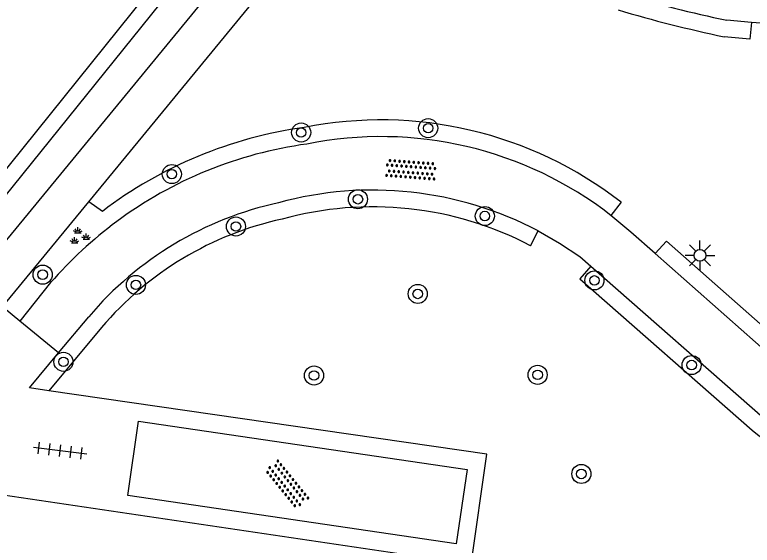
# Model space of a CAD drawing. Extents: x 128000 to 131008, y 398996 to 402500.
# Drawn here: x 129446.66 to 129477.59, y 399115.4 to 399137.63 of the extents above; entities that cross this region are included whole.
import ezdxf

# ---------------------------------------------------------------- set-up
doc = ezdxf.new("R2010")
doc.units = 0
for name, color, linetype in [('gg-knt-BGT kruinlijn', 7, 'Continuous'), ('gg-knt-verharding', 7, 'Continuous'), ('gt-grn-groengrens', 7, 'Continuous'), ('gt-symb-boom', 7, 'Continuous'), ('gt-symb-groenvak', 7, 'Continuous'), ('gt-symb-lichtmast', 7, 'Continuous'), ('gt-symb-overige verharding', 7, 'Continuous'), ('gt-symb-tegel verharding', 7, 'Continuous')]:
    doc.layers.add(name, color=color, linetype=linetype)

# ---------------------------------------------------------------- blocks, each defined once
blk = doc.blocks.new('gt0-BOOM')
at = {"layer": 'gt-symb-boom'}
for radius in [0.4, 0.2]:
    blk.add_circle((0, 0), radius, dxfattribs=at)
blk = doc.blocks.new('gt0-LMAST')
at = {"layer": 'gt-symb-lichtmast'}
for p, q in [((-0.005, 0.246), (-0.005, 0.621)), ((-0.182, 0.173), (-0.447, 0.438)), ((0.172, 0.173), (0.437, 0.438)), ((-0.255, -0.004), (-0.63, -0.004)), ((-0.182, -0.181), (-0.447, -0.446)), ((-0.005, -0.254), (-0.005, -0.629)), ((0.437, -0.446), (0.172, -0.181)), ((0.245, -0.004), (0.62, -0.004))]:
    blk.add_line(p, q, dxfattribs=at)
blk.add_circle((-0.005, -0.004), 0.25, dxfattribs=at)
blk = doc.blocks.new('gt0-GRVAK')
at = {"layer": 'gt-symb-groenvak'}
for p, q in [((-0.091, 0.211), (-0.156, 0.322)), ((-0.047, 0.214), (-0.047, 0.393)), ((-0.004, 0.211), (0.061, 0.322)), ((-0.11, 0.189), (-0.228, 0.24)), ((-0.182, 0.153), (0.088, 0.153)), ((0.015, 0.189), (0.133, 0.24)), ((0.262, -0.052), (0.197, 0.059)), ((0.305, -0.049), (0.305, 0.13)), ((0.349, -0.052), (0.414, 0.059)), ((-0.245, -0.228), (-0.363, -0.177)), ((-0.318, -0.264), (-0.047, -0.264)), ((-0.226, -0.206), (-0.291, -0.095)), ((-0.183, -0.203), (-0.183, -0.024)), ((-0.139, -0.206), (-0.074, -0.095)), ((-0.12, -0.228), (-0.002, -0.177)), ((0.243, -0.074), (0.125, -0.023)), ((0.17, -0.11), (0.441, -0.11)), ((0.368, -0.074), (0.486, -0.023))]:
    blk.add_line(p, q, dxfattribs=at)
blk = doc.blocks.new('gt0-TEG1')
at = {"layer": 'gt-symb-tegel verharding'}
for p, q in [((-1.125, 0), (1.125, 0)), ((-0.9, -0.25), (-0.9, 0.25)), ((-0.45, -0.25), (-0.45, 0.25)), ((0, -0.25), (0, 0.25)), ((0.45, -0.25), (0.45, 0.25)), ((0.9, -0.25), (0.9, 0.25))]:
    blk.add_line(p, q, dxfattribs=at)
blk = doc.blocks.new('gt0-OVH')
at = {"layer": 'gt-symb-overige verharding'}
for points in [[(-0.972, 0.298), (-0.967, 0.308), (-0.965, 0.319), (-0.966, 0.33), (-0.971, 0.34), (-0.978, 0.348), (-0.988, 0.353), (-0.999, 0.355), (-1.01, 0.354), (-1.02, 0.349), (-1.028, 0.342), (-1.033, 0.332), (-1.035, 0.321), (-1.034, 0.31), (-1.029, 0.3), (-1.022, 0.292), (-1.012, 0.287), (-1.001, 0.285), (-0.99, 0.286), (-0.98, 0.291)], [(-0.772, 0.298), (-0.767, 0.308), (-0.765, 0.319), (-0.766, 0.33), (-0.771, 0.34), (-0.778, 0.348), (-0.788, 0.353), (-0.799, 0.355), (-0.81, 0.354), (-0.82, 0.349), (-0.828, 0.342), (-0.833, 0.332), (-0.835, 0.321), (-0.834, 0.31), (-0.829, 0.3), (-0.822, 0.292), (-0.812, 0.287), (-0.801, 0.285), (-0.79, 0.286), (-0.78, 0.291)], [(-0.572, 0.298), (-0.567, 0.308), (-0.565, 0.319), (-0.566, 0.33), (-0.571, 0.34), (-0.578, 0.348), (-0.588, 0.353), (-0.599, 0.355), (-0.61, 0.354), (-0.62, 0.349), (-0.628, 0.342), (-0.633, 0.332), (-0.635, 0.321), (-0.634, 0.31), (-0.629, 0.3), (-0.622, 0.292), (-0.612, 0.287), (-0.601, 0.285), (-0.59, 0.286), (-0.58, 0.291)], [(-0.372, 0.298), (-0.367, 0.308), (-0.365, 0.319), (-0.366, 0.33), (-0.371, 0.34), (-0.378, 0.348), (-0.388, 0.353), (-0.399, 0.355), (-0.41, 0.354), (-0.42, 0.349), (-0.428, 0.342), (-0.433, 0.332), (-0.435, 0.321), (-0.434, 0.31), (-0.429, 0.3), (-0.422, 0.292), (-0.412, 0.287), (-0.401, 0.285), (-0.39, 0.286), (-0.38, 0.291)], [(-0.172, 0.298), (-0.167, 0.308), (-0.165, 0.319), (-0.166, 0.33), (-0.171, 0.34), (-0.178, 0.348), (-0.188, 0.353), (-0.199, 0.355), (-0.21, 0.354), (-0.22, 0.349), (-0.228, 0.342), (-0.233, 0.332), (-0.235, 0.321), (-0.234, 0.31), (-0.229, 0.3), (-0.222, 0.292), (-0.212, 0.287), (-0.201, 0.285), (-0.19, 0.286), (-0.18, 0.291)], [(0.028, 0.298), (0.033, 0.308), (0.035, 0.319), (0.034, 0.33), (0.029, 0.34), (0.022, 0.348), (0.012, 0.353), (0.001, 0.355), (-0.01, 0.354), (-0.02, 0.349), (-0.028, 0.342), (-0.033, 0.332), (-0.035, 0.321), (-0.034, 0.31), (-0.029, 0.3), (-0.022, 0.292), (-0.012, 0.287), (-0.001, 0.285), (0.01, 0.286), (0.02, 0.291)], [(0.228, 0.298), (0.233, 0.308), (0.235, 0.319), (0.234, 0.33), (0.229, 0.34), (0.222, 0.348), (0.212, 0.353), (0.201, 0.355), (0.19, 0.354), (0.18, 0.349), (0.172, 0.342), (0.167, 0.332), (0.165, 0.321), (0.166, 0.31), (0.171, 0.3), (0.178, 0.292), (0.188, 0.287), (0.199, 0.285), (0.21, 0.286), (0.22, 0.291)], [(0.428, 0.298), (0.433, 0.308), (0.435, 0.319), (0.434, 0.33), (0.429, 0.34), (0.422, 0.348), (0.412, 0.353), (0.401, 0.355), (0.39, 0.354), (0.38, 0.349), (0.372, 0.342), (0.367, 0.332), (0.365, 0.321), (0.366, 0.31), (0.371, 0.3), (0.378, 0.292), (0.388, 0.287), (0.399, 0.285), (0.41, 0.286), (0.42, 0.291)], [(0.628, 0.298), (0.633, 0.308), (0.635, 0.319), (0.634, 0.33), (0.629, 0.34), (0.622, 0.348), (0.612, 0.353), (0.601, 0.355), (0.59, 0.354), (0.58, 0.349), (0.572, 0.342), (0.567, 0.332), (0.565, 0.321), (0.566, 0.31), (0.571, 0.3), (0.578, 0.292), (0.588, 0.287), (0.599, 0.285), (0.61, 0.286), (0.62, 0.291)], [(0.828, 0.298), (0.833, 0.308), (0.835, 0.319), (0.834, 0.33), (0.829, 0.34), (0.822, 0.348), (0.812, 0.353), (0.801, 0.355), (0.79, 0.354), (0.78, 0.349), (0.772, 0.342), (0.767, 0.332), (0.765, 0.321), (0.766, 0.31), (0.771, 0.3), (0.778, 0.292), (0.788, 0.287), (0.799, 0.285), (0.81, 0.286), (0.82, 0.291)], [(1.028, 0.298), (1.033, 0.308), (1.035, 0.319), (1.034, 0.33), (1.029, 0.34), (1.022, 0.348), (1.012, 0.353), (1.001, 0.355), (0.99, 0.354), (0.98, 0.349), (0.972, 0.342), (0.967, 0.332), (0.965, 0.321), (0.966, 0.31), (0.971, 0.3), (0.978, 0.292), (0.988, 0.287), (0.999, 0.285), (1.01, 0.286), (1.02, 0.291)], [(-0.872, 0.106), (-0.867, 0.116), (-0.865, 0.126), (-0.866, 0.137), (-0.871, 0.147), (-0.878, 0.156), (-0.888, 0.161), (-0.899, 0.163), (-0.91, 0.162), (-0.92, 0.157), (-0.928, 0.15), (-0.933, 0.14), (-0.935, 0.129), (-0.934, 0.118), (-0.929, 0.108), (-0.922, 0.1), (-0.912, 0.095), (-0.901, 0.092), (-0.89, 0.094), (-0.88, 0.098)], [(-0.672, 0.106), (-0.667, 0.116), (-0.665, 0.126), (-0.666, 0.137), (-0.671, 0.147), (-0.678, 0.156), (-0.688, 0.161), (-0.699, 0.163), (-0.71, 0.162), (-0.72, 0.157), (-0.728, 0.15), (-0.733, 0.14), (-0.735, 0.129), (-0.734, 0.118), (-0.729, 0.108), (-0.722, 0.1), (-0.712, 0.095), (-0.701, 0.092), (-0.69, 0.094), (-0.68, 0.098)], [(-0.472, 0.106), (-0.467, 0.116), (-0.465, 0.126), (-0.466, 0.137), (-0.471, 0.147), (-0.478, 0.156), (-0.488, 0.161), (-0.499, 0.163), (-0.51, 0.162), (-0.52, 0.157), (-0.528, 0.15), (-0.533, 0.14), (-0.535, 0.129), (-0.534, 0.118), (-0.529, 0.108), (-0.522, 0.1), (-0.512, 0.095), (-0.501, 0.092), (-0.49, 0.094), (-0.48, 0.098)], [(-0.272, 0.106), (-0.267, 0.116), (-0.265, 0.126), (-0.266, 0.137), (-0.271, 0.147), (-0.278, 0.156), (-0.288, 0.161), (-0.299, 0.163), (-0.31, 0.162), (-0.32, 0.157), (-0.328, 0.15), (-0.333, 0.14), (-0.335, 0.129), (-0.334, 0.118), (-0.329, 0.108), (-0.322, 0.1), (-0.312, 0.095), (-0.301, 0.092), (-0.29, 0.094), (-0.28, 0.098)], [(-0.072, 0.106), (-0.067, 0.116), (-0.065, 0.126), (-0.066, 0.137), (-0.071, 0.147), (-0.078, 0.156), (-0.088, 0.161), (-0.099, 0.163), (-0.11, 0.162), (-0.12, 0.157), (-0.128, 0.15), (-0.133, 0.14), (-0.135, 0.129), (-0.134, 0.118), (-0.129, 0.108), (-0.122, 0.1), (-0.112, 0.095), (-0.101, 0.092), (-0.09, 0.094), (-0.08, 0.098)], [(0.128, 0.106), (0.133, 0.116), (0.135, 0.126), (0.134, 0.137), (0.129, 0.147), (0.122, 0.156), (0.112, 0.161), (0.101, 0.163), (0.09, 0.162), (0.08, 0.157), (0.072, 0.15), (0.067, 0.14), (0.065, 0.129), (0.066, 0.118), (0.071, 0.108), (0.078, 0.1), (0.088, 0.095), (0.099, 0.092), (0.11, 0.094), (0.12, 0.098)], [(0.328, 0.106), (0.333, 0.116), (0.335, 0.126), (0.334, 0.137), (0.329, 0.147), (0.322, 0.156), (0.312, 0.161), (0.301, 0.163), (0.29, 0.162), (0.28, 0.157), (0.272, 0.15), (0.267, 0.14), (0.265, 0.129), (0.266, 0.118), (0.271, 0.108), (0.278, 0.1), (0.288, 0.095), (0.299, 0.092), (0.31, 0.094), (0.32, 0.098)], [(0.528, 0.106), (0.533, 0.116), (0.535, 0.126), (0.534, 0.137), (0.529, 0.147), (0.522, 0.156), (0.512, 0.161), (0.501, 0.163), (0.49, 0.162), (0.48, 0.157), (0.472, 0.15), (0.467, 0.14), (0.465, 0.129), (0.466, 0.118), (0.471, 0.108), (0.478, 0.1), (0.488, 0.095), (0.499, 0.092), (0.51, 0.094), (0.52, 0.098)], [(0.728, 0.106), (0.733, 0.116), (0.735, 0.126), (0.734, 0.137), (0.729, 0.147), (0.722, 0.156), (0.712, 0.161), (0.701, 0.163), (0.69, 0.162), (0.68, 0.157), (0.672, 0.15), (0.667, 0.14), (0.665, 0.129), (0.666, 0.118), (0.671, 0.108), (0.678, 0.1), (0.688, 0.095), (0.699, 0.092), (0.71, 0.094), (0.72, 0.098)], [(0.928, 0.106), (0.933, 0.116), (0.935, 0.126), (0.934, 0.137), (0.929, 0.147), (0.922, 0.156), (0.912, 0.161), (0.901, 0.163), (0.89, 0.162), (0.88, 0.157), (0.872, 0.15), (0.867, 0.14), (0.865, 0.129), (0.866, 0.118), (0.871, 0.108), (0.878, 0.1), (0.888, 0.095), (0.899, 0.092), (0.91, 0.094), (0.92, 0.098)], [(-0.972, -0.142), (-0.967, -0.132), (-0.965, -0.121), (-0.966, -0.11), (-0.971, -0.1), (-0.978, -0.092), (-0.988, -0.087), (-0.999, -0.085), (-1.01, -0.086), (-1.02, -0.091), (-1.028, -0.098), (-1.033, -0.108), (-1.035, -0.119), (-1.034, -0.13), (-1.029, -0.14), (-1.022, -0.148), (-1.012, -0.153), (-1.001, -0.155), (-0.99, -0.154), (-0.98, -0.149)], [(-0.872, -0.334), (-0.867, -0.324), (-0.865, -0.314), (-0.866, -0.303), (-0.871, -0.293), (-0.878, -0.284), (-0.888, -0.279), (-0.899, -0.277), (-0.91, -0.278), (-0.92, -0.283), (-0.928, -0.29), (-0.933, -0.3), (-0.935, -0.311), (-0.934, -0.322), (-0.929, -0.332), (-0.922, -0.34), (-0.912, -0.345), (-0.901, -0.348), (-0.89, -0.346), (-0.88, -0.342)], [(-0.772, -0.142), (-0.767, -0.132), (-0.765, -0.121), (-0.766, -0.11), (-0.771, -0.1), (-0.778, -0.092), (-0.788, -0.087), (-0.799, -0.085), (-0.81, -0.086), (-0.82, -0.091), (-0.828, -0.098), (-0.833, -0.108), (-0.835, -0.119), (-0.834, -0.13), (-0.829, -0.14), (-0.822, -0.148), (-0.812, -0.153), (-0.801, -0.155), (-0.79, -0.154), (-0.78, -0.149)], [(-0.672, -0.334), (-0.667, -0.324), (-0.665, -0.314), (-0.666, -0.303), (-0.671, -0.293), (-0.678, -0.284), (-0.688, -0.279), (-0.699, -0.277), (-0.71, -0.278), (-0.72, -0.283), (-0.728, -0.29), (-0.733, -0.3), (-0.735, -0.311), (-0.734, -0.322), (-0.729, -0.332), (-0.722, -0.34), (-0.712, -0.345), (-0.701, -0.348), (-0.69, -0.346), (-0.68, -0.342)], [(-0.572, -0.142), (-0.567, -0.132), (-0.565, -0.121), (-0.566, -0.11), (-0.571, -0.1), (-0.578, -0.092), (-0.588, -0.087), (-0.599, -0.085), (-0.61, -0.086), (-0.62, -0.091), (-0.628, -0.098), (-0.633, -0.108), (-0.635, -0.119), (-0.634, -0.13), (-0.629, -0.14), (-0.622, -0.148), (-0.612, -0.153), (-0.601, -0.155), (-0.59, -0.154), (-0.58, -0.149)], [(-0.472, -0.334), (-0.467, -0.324), (-0.465, -0.314), (-0.466, -0.303), (-0.471, -0.293), (-0.478, -0.284), (-0.488, -0.279), (-0.499, -0.277), (-0.51, -0.278), (-0.52, -0.283), (-0.528, -0.29), (-0.533, -0.3), (-0.535, -0.311), (-0.534, -0.322), (-0.529, -0.332), (-0.522, -0.34), (-0.512, -0.345), (-0.501, -0.348), (-0.49, -0.346), (-0.48, -0.342)], [(-0.372, -0.142), (-0.367, -0.132), (-0.365, -0.121), (-0.366, -0.11), (-0.371, -0.1), (-0.378, -0.092), (-0.388, -0.087), (-0.399, -0.085), (-0.41, -0.086), (-0.42, -0.091), (-0.428, -0.098), (-0.433, -0.108), (-0.435, -0.119), (-0.434, -0.13), (-0.429, -0.14), (-0.422, -0.148), (-0.412, -0.153), (-0.401, -0.155), (-0.39, -0.154), (-0.38, -0.149)], [(-0.272, -0.334), (-0.267, -0.324), (-0.265, -0.314), (-0.266, -0.303), (-0.271, -0.293), (-0.278, -0.284), (-0.288, -0.279), (-0.299, -0.277), (-0.31, -0.278), (-0.32, -0.283), (-0.328, -0.29), (-0.333, -0.3), (-0.335, -0.311), (-0.334, -0.322), (-0.329, -0.332), (-0.322, -0.34), (-0.312, -0.345), (-0.301, -0.348), (-0.29, -0.346), (-0.28, -0.342)], [(-0.172, -0.142), (-0.167, -0.132), (-0.165, -0.121), (-0.166, -0.11), (-0.171, -0.1), (-0.178, -0.092), (-0.188, -0.087), (-0.199, -0.085), (-0.21, -0.086), (-0.22, -0.091), (-0.228, -0.098), (-0.233, -0.108), (-0.235, -0.119), (-0.234, -0.13), (-0.229, -0.14), (-0.222, -0.148), (-0.212, -0.153), (-0.201, -0.155), (-0.19, -0.154), (-0.18, -0.149)], [(-0.072, -0.334), (-0.067, -0.324), (-0.065, -0.314), (-0.066, -0.303), (-0.071, -0.293), (-0.078, -0.284), (-0.088, -0.279), (-0.099, -0.277), (-0.11, -0.278), (-0.12, -0.283), (-0.128, -0.29), (-0.133, -0.3), (-0.135, -0.311), (-0.134, -0.322), (-0.129, -0.332), (-0.122, -0.34), (-0.112, -0.345), (-0.101, -0.348), (-0.09, -0.346), (-0.08, -0.342)], [(0.028, -0.142), (0.033, -0.132), (0.035, -0.121), (0.034, -0.11), (0.029, -0.1), (0.022, -0.092), (0.012, -0.087), (0.001, -0.085), (-0.01, -0.086), (-0.02, -0.091), (-0.028, -0.098), (-0.033, -0.108), (-0.035, -0.119), (-0.034, -0.13), (-0.029, -0.14), (-0.022, -0.148), (-0.012, -0.153), (-0.001, -0.155), (0.01, -0.154), (0.02, -0.149)], [(0.128, -0.334), (0.133, -0.324), (0.135, -0.314), (0.134, -0.303), (0.129, -0.293), (0.122, -0.284), (0.112, -0.279), (0.101, -0.277), (0.09, -0.278), (0.08, -0.283), (0.072, -0.29), (0.067, -0.3), (0.065, -0.311), (0.066, -0.322), (0.071, -0.332), (0.078, -0.34), (0.088, -0.345), (0.099, -0.348), (0.11, -0.346), (0.12, -0.342)], [(0.228, -0.142), (0.233, -0.132), (0.235, -0.121), (0.234, -0.11), (0.229, -0.1), (0.222, -0.092), (0.212, -0.087), (0.201, -0.085), (0.19, -0.086), (0.18, -0.091), (0.172, -0.098), (0.167, -0.108), (0.165, -0.119), (0.166, -0.13), (0.171, -0.14), (0.178, -0.148), (0.188, -0.153), (0.199, -0.155), (0.21, -0.154), (0.22, -0.149)], [(0.328, -0.334), (0.333, -0.324), (0.335, -0.314), (0.334, -0.303), (0.329, -0.293), (0.322, -0.284), (0.312, -0.279), (0.301, -0.277), (0.29, -0.278), (0.28, -0.283), (0.272, -0.29), (0.267, -0.3), (0.265, -0.311), (0.266, -0.322), (0.271, -0.332), (0.278, -0.34), (0.288, -0.345), (0.299, -0.348), (0.31, -0.346), (0.32, -0.342)], [(0.428, -0.142), (0.433, -0.132), (0.435, -0.121), (0.434, -0.11), (0.429, -0.1), (0.422, -0.092), (0.412, -0.087), (0.401, -0.085), (0.39, -0.086), (0.38, -0.091), (0.372, -0.098), (0.367, -0.108), (0.365, -0.119), (0.366, -0.13), (0.371, -0.14), (0.378, -0.148), (0.388, -0.153), (0.399, -0.155), (0.41, -0.154), (0.42, -0.149)], [(0.528, -0.334), (0.533, -0.324), (0.535, -0.314), (0.534, -0.303), (0.529, -0.293), (0.522, -0.284), (0.512, -0.279), (0.501, -0.277), (0.49, -0.278), (0.48, -0.283), (0.472, -0.29), (0.467, -0.3), (0.465, -0.311), (0.466, -0.322), (0.471, -0.332), (0.478, -0.34), (0.488, -0.345), (0.499, -0.348), (0.51, -0.346), (0.52, -0.342)], [(0.628, -0.142), (0.633, -0.132), (0.635, -0.121), (0.634, -0.11), (0.629, -0.1), (0.622, -0.092), (0.612, -0.087), (0.601, -0.085), (0.59, -0.086), (0.58, -0.091), (0.572, -0.098), (0.567, -0.108), (0.565, -0.119), (0.566, -0.13), (0.571, -0.14), (0.578, -0.148), (0.588, -0.153), (0.599, -0.155), (0.61, -0.154), (0.62, -0.149)], [(0.728, -0.334), (0.733, -0.324), (0.735, -0.314), (0.734, -0.303), (0.729, -0.293), (0.722, -0.284), (0.712, -0.279), (0.701, -0.277), (0.69, -0.278), (0.68, -0.283), (0.672, -0.29), (0.667, -0.3), (0.665, -0.311), (0.666, -0.322), (0.671, -0.332), (0.678, -0.34), (0.688, -0.345), (0.699, -0.348), (0.71, -0.346), (0.72, -0.342)], [(0.828, -0.142), (0.833, -0.132), (0.835, -0.121), (0.834, -0.11), (0.829, -0.1), (0.822, -0.092), (0.812, -0.087), (0.801, -0.085), (0.79, -0.086), (0.78, -0.091), (0.772, -0.098), (0.767, -0.108), (0.765, -0.119), (0.766, -0.13), (0.771, -0.14), (0.778, -0.148), (0.788, -0.153), (0.799, -0.155), (0.81, -0.154), (0.82, -0.149)], [(0.928, -0.334), (0.933, -0.324), (0.935, -0.314), (0.934, -0.303), (0.929, -0.293), (0.922, -0.284), (0.912, -0.279), (0.901, -0.277), (0.89, -0.278), (0.88, -0.283), (0.872, -0.29), (0.867, -0.3), (0.865, -0.311), (0.866, -0.322), (0.871, -0.332), (0.878, -0.34), (0.888, -0.345), (0.899, -0.348), (0.91, -0.346), (0.92, -0.342)], [(1.028, -0.142), (1.033, -0.132), (1.035, -0.121), (1.034, -0.11), (1.029, -0.1), (1.022, -0.092), (1.012, -0.087), (1.001, -0.085), (0.99, -0.086), (0.98, -0.091), (0.972, -0.098), (0.967, -0.108), (0.965, -0.119), (0.966, -0.13), (0.971, -0.14), (0.978, -0.148), (0.988, -0.153), (0.999, -0.155), (1.01, -0.154), (1.02, -0.149)]]:
    blk.add_lwpolyline(points, close=True, dxfattribs=at)

msp = doc.modelspace()

# ---------------------------------------------------------------- linework, layer by layer
at = {"layer": 'gg-knt-BGT kruinlijn'}
msp.add_lwpolyline([(129440.662, 399117.535), (129439.06, 399118.44), (129439.69, 399121.9), (129483.46, 399176.16), (129485.72, 399182.76)], dxfattribs=at)
at = {"layer": 'gg-knt-verharding'}
for p, q in [((129449.769, 399129.794), (129466.692, 399150.388)), ((129477.556, 399137.31), (129476.521, 399137.4)), ((129479.62, 399137.13), (129477.556, 399137.31)), ((129479.985, 399121.917), (129473.525, 399127.619)), ((129470.828, 399127.089), (129478.053, 399120.752)), ((129448.167, 399126.405), (129446.878, 399124.785)), ((129448.493, 399123.462), (129449.762, 399124.976)), ((129448.493, 399123.462), (129446.878, 399124.785))]:
    msp.add_line(p, q, dxfattribs=at)
for points in [[(129440.662, 399117.535), (129442.294, 399119.611), (129440.506, 399121.126), (129486.664, 399177.228)], [(129446.878, 399124.785), (129446.146, 399125.385), (129449.769, 399129.794)], [(129473.525, 399127.619), (129472.498, 399128.525), (129471.661, 399129.223)], [(129468.618, 399128.571), (129469.511, 399128.063), (129470.366, 399127.495), (129470.828, 399127.089)], [(129448.088, 399121.875), (129447.277, 399121.993), (129448.493, 399123.462)], [(129442.968, 399116.232), (129444.276, 399117.796), (129465.8, 399114.609), (129466.463, 399119.213), (129448.088, 399121.875)], [(129451.403, 399117.486), (129451.848, 399120.601), (129465.629, 399118.58), (129465.17, 399115.462), (129451.403, 399117.486)]]:
    msp.add_lwpolyline(points, dxfattribs=at)
for centre, radius, start, end in [((129487.817, 399191.204), 54.977, 253.4629, 258.1427), ((129462.022, 399116.797), 15.726, 52.1989, 101.3992), ((129461.271, 399115.004), 17.369, 97.798, 126.5041), ((129461.675, 399115.347), 14.935, 62.3003, 105.3335), ((129460.813, 399115.574), 14.509, 102.2831, 139.6085), ((129461.554, 399114.7), 17.783, 126.6545, 138.8346)]:
    msp.add_arc(centre, radius, start, end, dxfattribs=at)
at = {"layer": 'gt-grn-groengrens'}
for p, q in [((129450.338, 399129.391), (129449.769, 399129.794)), ((129472.09, 399129.776), (129471.661, 399129.223)), ((129468.293, 399127.952), (129468.618, 399128.571)), ((129450.295, 399124.522), (129448.088, 399121.875))]:
    msp.add_line(p, q, dxfattribs=at)
for points in [[(129440.429, 399116.917), (129439.534, 399117.4), (129438.307, 399118.119), (129438.92, 399122.002), (129482.774, 399176.496), (129484.921, 399182.679), (129485.269, 399183.127)], [(129477.556, 399137.31), (129477.495, 399136.613), (129476.418, 399136.706)], [(129480.422, 399122.465), (129473.988, 399128.144), (129473.525, 399127.619)], [(129470.828, 399127.089), (129470.367, 399126.563), (129477.591, 399120.226)]]:
    msp.add_lwpolyline(points, dxfattribs=at)
for centre, radius, start, end in [((129487.896, 399191.494), 55.977, 253.4632, 258.1679), ((129462.021, 399116.796), 16.427, 52.1979, 101.3191), ((129461.275, 399114.997), 18.078, 97.8778, 127.2281), ((129461.669, 399115.289), 14.291, 62.3861, 105.3961), ((129460.813, 399115.575), 13.808, 102.2825, 139.6116), ((129486.57, 399130.701), 13.797, 229.3959, 248.7865)]:
    msp.add_arc(centre, radius, start, end, dxfattribs=at)

# ---------------------------------------------------------------- block references
at = {"layer": 'gt-symb-boom'}
for p in [(129464.001, 399132.878), (129458.672, 399132.694), (129453.249, 399130.952), (129461.054, 399129.898), (129466.376, 399129.194), (129455.938, 399128.757), (129447.833, 399126.739), (129451.744, 399126.31), (129470.973, 399126.498), (129463.563, 399125.932), (129448.704, 399123.086), (129475.049, 399122.951), (129459.212, 399122.513), (129468.591, 399122.542), (129470.424, 399118.388)]:
    msp.add_blockref('gt0-BOOM', p, dxfattribs=at)
at = {"layer": 'gt-symb-groenvak'}
msp.add_blockref('gt0-GRVAK', (129449.355, 399128.333), dxfattribs=at)
at = {"layer": 'gt-symb-lichtmast'}
msp.add_blockref('gt0-LMAST', (129475.404, 399127.552), dxfattribs=at)
at = {"layer": 'gt-symb-overige verharding'}
for p, rotation in [((129463.274, 399131.142), 175.6979888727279), ((129458.079, 399117.953), -50.847741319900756)]:
    msp.add_blockref('gt0-OVH', p, dxfattribs=dict(at, rotation=rotation))
at = {"layer": 'gt-symb-tegel verharding', "rotation": -7.125016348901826}
msp.add_blockref('gt0-TEG1', (129448.565, 399119.364), dxfattribs=at)

doc.saveas('drawing.dxf')
